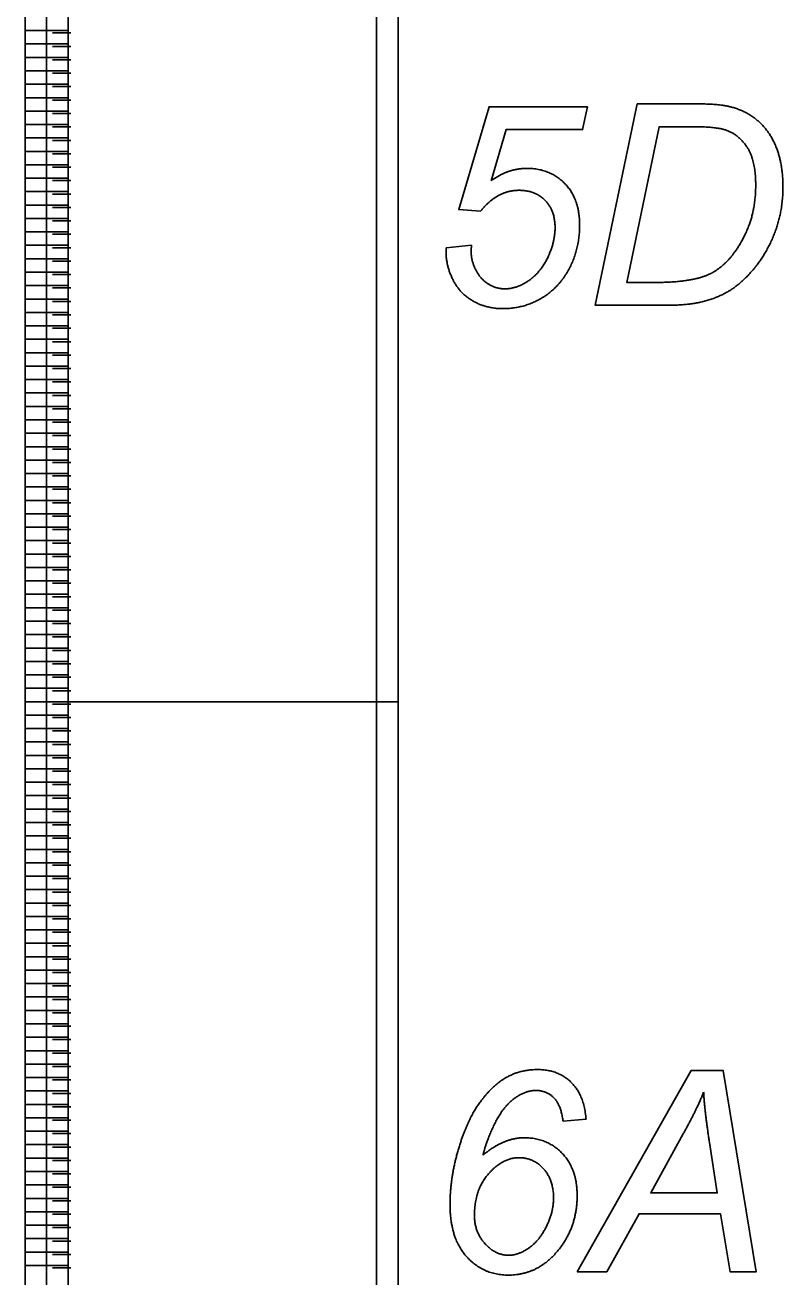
# Model space of a CAD drawing. Extents: x 12522 to 13018, y 1124 to 1902.
# Drawn here: x 12521.92 to 12537.74, y 1434.59 to 1460.71 of the extents above; entities that cross this region are included whole.
import ezdxf

# ---------------------------------------------------------------- set-up
doc = ezdxf.new("R2010")
doc.units = 0
doc.layers.add('SC_Scratch1', color=7, linetype='Continuous')

msp = doc.modelspace()

# ---------------------------------------------------------------- linework, layer by layer
at = {"layer": 'SC_Scratch1'}
for p, q in [((12521.919, 1446.591), (12521.919, 1466.751)), ((12522.819, 1446.591), (12522.819, 1466.751)), ((12522.819, 1466.751), (12522.819, 1446.591)), ((12521.919, 1460.591), (12522.819, 1460.591)), ((12522.876, 1460.541), (12522.492, 1460.541)), ((12521.919, 1460.311), (12522.819, 1460.311)), ((12522.876, 1460.261), (12522.492, 1460.261)), ((12521.919, 1460.031), (12522.819, 1460.031)), ((12522.876, 1459.981), (12522.492, 1459.981)), ((12521.919, 1459.751), (12522.819, 1459.751)), ((12522.876, 1459.701), (12522.492, 1459.701)), ((12521.919, 1459.471), (12522.819, 1459.471)), ((12522.876, 1459.421), (12522.492, 1459.421)), ((12521.919, 1459.191), (12522.819, 1459.191)), ((12522.876, 1459.141), (12522.492, 1459.141)), ((12521.919, 1458.911), (12522.819, 1458.911)), ((12522.876, 1458.861), (12522.492, 1458.861)), ((12521.919, 1458.631), (12522.819, 1458.631)), ((12522.876, 1458.581), (12522.492, 1458.581)), ((12521.919, 1458.351), (12522.819, 1458.351)), ((12522.876, 1458.301), (12522.492, 1458.301)), ((12521.919, 1458.071), (12522.819, 1458.071)), ((12521.919, 1457.791), (12522.819, 1457.791)), ((12522.876, 1458.021), (12522.492, 1458.021)), ((12521.919, 1457.511), (12522.819, 1457.511)), ((12522.876, 1457.741), (12522.492, 1457.741)), ((12522.876, 1457.461), (12522.492, 1457.461)), ((12521.919, 1457.231), (12522.819, 1457.231)), ((12522.876, 1457.181), (12522.492, 1457.181)), ((12521.919, 1456.951), (12522.819, 1456.951)), ((12522.876, 1456.901), (12522.492, 1456.901)), ((12521.919, 1456.671), (12522.819, 1456.671)), ((12522.876, 1456.621), (12522.492, 1456.621)), ((12521.919, 1456.391), (12522.819, 1456.391)), ((12522.876, 1456.341), (12522.492, 1456.341)), ((12521.919, 1456.111), (12522.819, 1456.111)), ((12522.876, 1456.061), (12522.492, 1456.061)), ((12530.71, 1456.061), (12531.238, 1456.113)), ((12521.919, 1455.831), (12522.819, 1455.831)), ((12522.876, 1455.781), (12522.492, 1455.781)), ((12521.919, 1455.551), (12522.819, 1455.551)), ((12522.876, 1455.501), (12522.492, 1455.501)), ((12521.919, 1455.271), (12522.819, 1455.271)), ((12522.876, 1455.221), (12522.492, 1455.221)), ((12521.919, 1454.991), (12522.819, 1454.991)), ((12522.876, 1454.941), (12522.492, 1454.941)), ((12521.919, 1454.711), (12522.819, 1454.711)), ((12522.876, 1454.661), (12522.492, 1454.661)), ((12521.919, 1454.431), (12522.819, 1454.431)), ((12522.876, 1454.381), (12522.492, 1454.381)), ((12521.919, 1454.151), (12522.819, 1454.151)), ((12521.919, 1453.871), (12522.819, 1453.871)), ((12522.876, 1454.101), (12522.492, 1454.101)), ((12521.919, 1453.591), (12522.819, 1453.591)), ((12522.876, 1453.821), (12522.492, 1453.821)), ((12522.876, 1453.541), (12522.492, 1453.541)), ((12521.919, 1453.311), (12522.819, 1453.311)), ((12522.876, 1453.261), (12522.492, 1453.261)), ((12521.919, 1453.031), (12522.819, 1453.031)), ((12522.876, 1452.981), (12522.492, 1452.981)), ((12521.919, 1452.751), (12522.819, 1452.751)), ((12522.876, 1452.701), (12522.492, 1452.701)), ((12521.919, 1452.471), (12522.819, 1452.471)), ((12522.876, 1452.421), (12522.492, 1452.421)), ((12521.919, 1452.191), (12522.819, 1452.191)), ((12522.876, 1452.141), (12522.492, 1452.141)), ((12521.919, 1451.911), (12522.819, 1451.911)), ((12522.876, 1451.861), (12522.492, 1451.861)), ((12521.919, 1451.631), (12522.819, 1451.631)), ((12522.876, 1451.581), (12522.492, 1451.581)), ((12521.919, 1451.351), (12522.819, 1451.351)), ((12522.876, 1451.301), (12522.492, 1451.301)), ((12521.919, 1451.071), (12522.819, 1451.071)), ((12522.876, 1451.021), (12522.492, 1451.021)), ((12521.919, 1450.791), (12522.819, 1450.791)), ((12522.876, 1450.741), (12522.492, 1450.741)), ((12521.919, 1450.511), (12522.819, 1450.511)), ((12522.876, 1450.461), (12522.492, 1450.461)), ((12521.919, 1450.231), (12522.819, 1450.231)), ((12521.919, 1449.951), (12522.819, 1449.951)), ((12522.876, 1450.181), (12522.492, 1450.181)), ((12521.919, 1449.671), (12522.819, 1449.671)), ((12522.876, 1449.901), (12522.492, 1449.901)), ((12522.876, 1449.621), (12522.492, 1449.621)), ((12521.919, 1449.391), (12522.819, 1449.391)), ((12522.876, 1449.341), (12522.492, 1449.341)), ((12521.919, 1449.111), (12522.819, 1449.111)), ((12522.876, 1449.061), (12522.492, 1449.061)), ((12521.919, 1448.831), (12522.819, 1448.831)), ((12522.876, 1448.781), (12522.492, 1448.781)), ((12521.919, 1448.551), (12522.819, 1448.551)), ((12522.876, 1448.501), (12522.492, 1448.501)), ((12521.919, 1448.271), (12522.819, 1448.271)), ((12522.876, 1448.221), (12522.492, 1448.221)), ((12521.919, 1447.991), (12522.819, 1447.991)), ((12522.876, 1447.941), (12522.492, 1447.941)), ((12521.919, 1447.711), (12522.819, 1447.711)), ((12522.876, 1447.661), (12522.492, 1447.661)), ((12521.919, 1447.431), (12522.819, 1447.431)), ((12522.876, 1447.381), (12522.492, 1447.381)), ((12521.919, 1447.151), (12522.819, 1447.151)), ((12522.876, 1447.101), (12522.492, 1447.101)), ((12521.919, 1446.871), (12522.819, 1446.871)), ((12522.876, 1446.821), (12522.492, 1446.821)), ((12521.919, 1446.591), (12522.819, 1446.591)), ((12521.919, 1426.431), (12521.919, 1446.591)), ((12521.919, 1446.591), (12522.819, 1446.591)), ((12522.876, 1446.541), (12522.492, 1446.541)), ((12522.819, 1426.431), (12522.819, 1446.591)), ((12522.819, 1446.591), (12522.819, 1426.431)), ((12521.919, 1446.311), (12522.819, 1446.311)), ((12521.919, 1446.031), (12522.819, 1446.031)), ((12522.876, 1446.261), (12522.492, 1446.261)), ((12521.919, 1445.751), (12522.819, 1445.751)), ((12522.876, 1445.981), (12522.492, 1445.981)), ((12522.876, 1445.701), (12522.492, 1445.701)), ((12521.919, 1445.471), (12522.819, 1445.471)), ((12522.876, 1445.421), (12522.492, 1445.421)), ((12521.919, 1445.191), (12522.819, 1445.191)), ((12522.876, 1445.141), (12522.492, 1445.141)), ((12521.919, 1444.911), (12522.819, 1444.911)), ((12522.876, 1444.861), (12522.492, 1444.861)), ((12521.919, 1444.631), (12522.819, 1444.631)), ((12522.876, 1444.581), (12522.492, 1444.581)), ((12521.919, 1444.351), (12522.819, 1444.351)), ((12522.876, 1444.301), (12522.492, 1444.301)), ((12521.919, 1444.071), (12522.819, 1444.071)), ((12522.876, 1444.021), (12522.492, 1444.021)), ((12521.919, 1443.791), (12522.819, 1443.791)), ((12522.876, 1443.741), (12522.492, 1443.741)), ((12521.919, 1443.511), (12522.819, 1443.511)), ((12522.876, 1443.461), (12522.492, 1443.461)), ((12521.919, 1443.231), (12522.819, 1443.231)), ((12522.876, 1443.181), (12522.492, 1443.181)), ((12521.919, 1442.951), (12522.819, 1442.951)), ((12522.876, 1442.901), (12522.492, 1442.901)), ((12521.919, 1442.671), (12522.819, 1442.671)), ((12522.876, 1442.621), (12522.492, 1442.621)), ((12521.919, 1442.391), (12522.819, 1442.391)), ((12521.919, 1442.111), (12522.819, 1442.111)), ((12522.876, 1442.341), (12522.492, 1442.341)), ((12521.919, 1441.831), (12522.819, 1441.831)), ((12522.876, 1442.061), (12522.492, 1442.061)), ((12522.876, 1441.781), (12522.492, 1441.781)), ((12521.919, 1441.551), (12522.819, 1441.551)), ((12522.876, 1441.501), (12522.492, 1441.501)), ((12521.919, 1441.271), (12522.819, 1441.271)), ((12522.876, 1441.221), (12522.492, 1441.221)), ((12521.919, 1440.991), (12522.819, 1440.991)), ((12522.876, 1440.941), (12522.492, 1440.941)), ((12521.919, 1440.711), (12522.819, 1440.711)), ((12522.876, 1440.661), (12522.492, 1440.661)), ((12521.919, 1440.431), (12522.819, 1440.431)), ((12522.876, 1440.381), (12522.492, 1440.381)), ((12521.919, 1440.151), (12522.819, 1440.151)), ((12522.876, 1440.101), (12522.492, 1440.101)), ((12521.919, 1439.871), (12522.819, 1439.871)), ((12522.876, 1439.821), (12522.492, 1439.821)), ((12521.919, 1439.591), (12522.819, 1439.591)), ((12522.876, 1439.541), (12522.492, 1439.541)), ((12521.919, 1439.311), (12522.819, 1439.311)), ((12522.876, 1439.261), (12522.492, 1439.261)), ((12521.919, 1439.031), (12522.819, 1439.031)), ((12522.876, 1438.981), (12522.492, 1438.981)), ((12521.919, 1438.751), (12522.819, 1438.751)), ((12522.876, 1438.701), (12522.492, 1438.701)), ((12521.919, 1438.471), (12522.819, 1438.471)), ((12521.919, 1438.191), (12522.819, 1438.191)), ((12522.876, 1438.421), (12522.492, 1438.421)), ((12522.876, 1438.141), (12522.492, 1438.141)), ((12521.919, 1437.911), (12522.819, 1437.911)), ((12522.876, 1437.861), (12522.492, 1437.861)), ((12533.149, 1437.838), (12533.63, 1437.883)), ((12521.919, 1437.631), (12522.819, 1437.631)), ((12522.876, 1437.581), (12522.492, 1437.581)), ((12521.919, 1437.351), (12522.819, 1437.351)), ((12522.876, 1437.301), (12522.492, 1437.301)), ((12531.48, 1437.134), (12531.48, 1437.134)), ((12521.919, 1437.071), (12522.819, 1437.071)), ((12522.876, 1437.021), (12522.492, 1437.021)), ((12521.919, 1436.791), (12522.819, 1436.791)), ((12522.876, 1436.741), (12522.492, 1436.741)), ((12521.919, 1436.511), (12522.819, 1436.511)), ((12522.876, 1436.461), (12522.492, 1436.461)), ((12521.919, 1436.231), (12522.819, 1436.231)), ((12522.876, 1436.181), (12522.492, 1436.181)), ((12521.919, 1435.951), (12522.819, 1435.951)), ((12522.876, 1435.901), (12522.492, 1435.901)), ((12531.3, 1435.881), (12531.3, 1435.881)), ((12521.919, 1435.671), (12522.819, 1435.671)), ((12522.876, 1435.621), (12522.492, 1435.621)), ((12521.919, 1435.391), (12522.819, 1435.391)), ((12522.876, 1435.341), (12522.492, 1435.341)), ((12521.919, 1435.111), (12522.819, 1435.111)), ((12522.876, 1435.061), (12522.492, 1435.061)), ((12521.919, 1434.831), (12522.819, 1434.831)), ((12522.876, 1434.781), (12522.492, 1434.781))]:
    msp.add_line(p, q, dxfattribs=at)
for points in [[(12522.369, 1466.751), (12529.709, 1466.751), (12529.709, 1446.591), (12522.369, 1446.591)], [(12522.819, 1466.751), (12529.259, 1466.751), (12529.259, 1446.591), (12522.819, 1446.591)], [(12522.369, 1446.591), (12529.709, 1446.591), (12529.709, 1426.431), (12522.369, 1426.431)], [(12522.819, 1446.591), (12529.259, 1446.591), (12529.259, 1426.431), (12522.819, 1426.431)], [(12533.445, 1434.701), (12534.061, 1434.701), (12534.737, 1435.911), (12536.436, 1435.911), (12536.638, 1434.701), (12537.182, 1434.701), (12536.489, 1438.901), (12535.824, 1438.901)]]:
    msp.add_lwpolyline(points, close=True, dxfattribs=at)
for points in [[(12531.429, 1456.823), (12530.973, 1456.855), (12531.607, 1459.003), (12533.657, 1459.003), (12533.557, 1458.526), (12531.962, 1458.526), (12531.648, 1457.459)], [(12535.966, 1459.061), (12534.699, 1459.061), (12533.822, 1454.861), (12535.335, 1454.861)], [(12535.147, 1455.338), (12534.481, 1455.338), (12535.159, 1458.584), (12535.903, 1458.584)], [(12536.206, 1437.398), (12536.369, 1436.343), (12534.979, 1436.343), (12535.665, 1437.587)]]:
    msp.add_lwpolyline(points, dxfattribs=at)
for points in [[(12536.663, 1458.995), (12536.422, 1459.061), (12535.966, 1459.061)], [(12537.25, 1458.678), (12537.007, 1458.906), (12536.663, 1458.995)], [(12535.903, 1458.584), (12536.334, 1458.584), (12536.538, 1458.518)], [(12537.617, 1458.11), (12537.494, 1458.451), (12537.25, 1458.678)], [(12536.538, 1458.518), (12536.814, 1458.429), (12536.992, 1458.156)], [(12536.992, 1458.156), (12537.171, 1457.882), (12537.171, 1457.372)], [(12537.74, 1457.345), (12537.74, 1457.769), (12537.617, 1458.11)], [(12531.648, 1457.459), (12531.825, 1457.587), (12532.013, 1457.652)], [(12532.013, 1457.652), (12532.2, 1457.716), (12532.397, 1457.716)], [(12532.397, 1457.716), (12532.878, 1457.716), (12533.187, 1457.399)], [(12532.231, 1457.259), (12532.005, 1457.259), (12531.803, 1457.15)], [(12532.776, 1457.047), (12532.568, 1457.259), (12532.231, 1457.259)], [(12533.187, 1457.399), (12533.496, 1457.081), (12533.496, 1456.528)], [(12537.171, 1457.372), (12537.171, 1456.914), (12537.04, 1456.554)], [(12537.587, 1456.421), (12537.74, 1456.838), (12537.74, 1457.345)], [(12531.803, 1457.15), (12531.601, 1457.041), (12531.429, 1456.823)], [(12532.983, 1456.483), (12532.983, 1456.835), (12532.776, 1457.047)], [(12532.829, 1455.853), (12532.983, 1456.171), (12532.983, 1456.483)], [(12533.496, 1456.528), (12533.496, 1456.044), (12533.284, 1455.636)], [(12537.04, 1456.554), (12536.909, 1456.195), (12536.691, 1455.914)], [(12537.186, 1455.687), (12537.434, 1456.004), (12537.587, 1456.421)], [(12530.707, 1455.975), (12530.707, 1456.004), (12530.71, 1456.061)], [(12530.846, 1455.403), (12530.707, 1455.689), (12530.707, 1455.975)], [(12531.238, 1456.113), (12531.232, 1456.001), (12531.232, 1455.978)], [(12531.232, 1455.978), (12531.232, 1455.789), (12531.328, 1455.598)], [(12532.425, 1455.369), (12532.674, 1455.535), (12532.829, 1455.853)], [(12536.691, 1455.914), (12536.525, 1455.702), (12536.321, 1455.573)], [(12536.667, 1455.192), (12536.938, 1455.371), (12537.186, 1455.687)], [(12531.328, 1455.598), (12531.424, 1455.406), (12531.589, 1455.305)], [(12533.284, 1455.636), (12533.072, 1455.228), (12532.701, 1455.009)], [(12535.948, 1455.421), (12535.597, 1455.338), (12535.147, 1455.338)], [(12536.321, 1455.573), (12536.166, 1455.473), (12535.948, 1455.421)], [(12531.263, 1454.954), (12530.985, 1455.117), (12530.846, 1455.403)], [(12531.589, 1455.305), (12531.753, 1455.203), (12531.936, 1455.203)], [(12531.936, 1455.203), (12532.176, 1455.203), (12532.425, 1455.369)], [(12536.026, 1454.927), (12536.396, 1455.013), (12536.667, 1455.192)], [(12531.901, 1454.79), (12531.54, 1454.79), (12531.263, 1454.954)], [(12532.701, 1455.009), (12532.33, 1454.79), (12531.901, 1454.79)], [(12535.335, 1454.861), (12535.745, 1454.861), (12536.026, 1454.927)], [(12531.977, 1438.759), (12531.692, 1438.602), (12531.439, 1438.265)], [(12532.62, 1438.917), (12532.262, 1438.917), (12531.977, 1438.759)], [(12533.321, 1438.649), (12533.049, 1438.917), (12532.62, 1438.917)], [(12532.115, 1438.301), (12532.35, 1438.481), (12532.582, 1438.481)], [(12532.582, 1438.481), (12532.802, 1438.481), (12532.955, 1438.33)], [(12533.63, 1437.883), (12533.593, 1438.381), (12533.321, 1438.649)], [(12535.665, 1437.587), (12535.94, 1438.082), (12536.084, 1438.443)], [(12536.084, 1438.443), (12536.108, 1438.025), (12536.206, 1437.398)], [(12531.439, 1438.265), (12531.186, 1437.929), (12531.014, 1437.411)], [(12531.712, 1437.766), (12531.881, 1438.12), (12532.115, 1438.301)], [(12532.955, 1438.33), (12533.109, 1438.178), (12533.149, 1437.838)], [(12531.48, 1437.134), (12531.543, 1437.412), (12531.712, 1437.766)], [(12531.014, 1437.411), (12530.791, 1436.735), (12530.791, 1436.102)], [(12531.914, 1437.405), (12531.698, 1437.315), (12531.48, 1437.134)], [(12532.342, 1437.495), (12532.13, 1437.495), (12531.914, 1437.405)], [(12533.132, 1437.169), (12532.82, 1437.495), (12532.342, 1437.495)], [(12533.444, 1436.29), (12533.444, 1436.843), (12533.132, 1437.169)], [(12531.594, 1436.743), (12531.889, 1437.079), (12532.233, 1437.079)], [(12532.233, 1437.079), (12532.531, 1437.079), (12532.741, 1436.849)], [(12531.3, 1435.881), (12531.3, 1436.407), (12531.594, 1436.743)], [(12532.741, 1436.849), (12532.951, 1436.619), (12532.951, 1436.236)], [(12530.791, 1436.102), (12530.791, 1435.395), (12531.138, 1435.013)], [(12532.951, 1436.236), (12532.951, 1435.938), (12532.8, 1435.638)], [(12532.981, 1435.068), (12533.444, 1435.578), (12533.444, 1436.29)], [(12531.52, 1435.285), (12531.3, 1435.527), (12531.3, 1435.881)], [(12532.8, 1435.638), (12532.648, 1435.338), (12532.43, 1435.191)], [(12532.018, 1435.043), (12531.74, 1435.043), (12531.52, 1435.285)], [(12532.007, 1434.63), (12532.58, 1434.63), (12532.981, 1435.068)], [(12532.43, 1435.191), (12532.213, 1435.043), (12532.018, 1435.043)], [(12531.138, 1435.013), (12531.486, 1434.63), (12532.007, 1434.63)]]:
    msp.add_open_spline(points, degree=2, dxfattribs=at)

doc.saveas('drawing.dxf')
